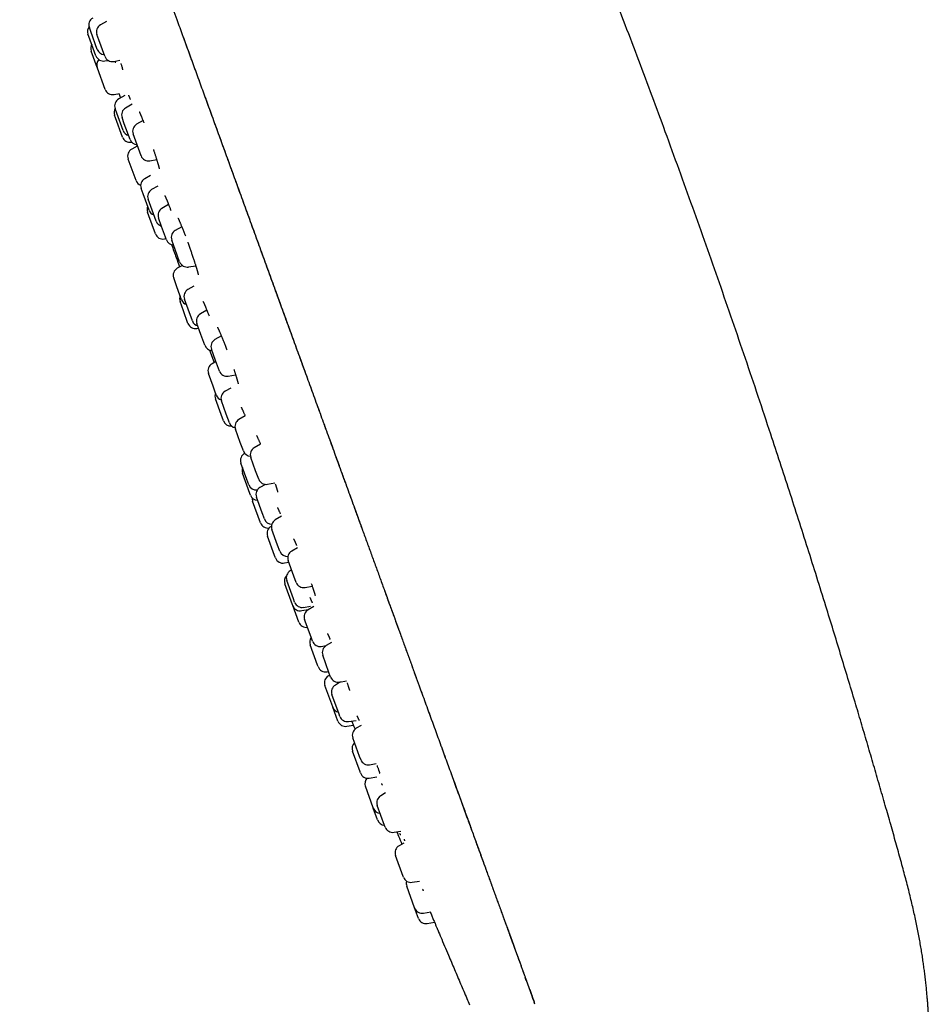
# Model space of a CAD drawing. Header units: millimetres. Extents: x 8 to 571, y 12 to 813.
# Tile 315 of 369: x 75 to 132, y 714 to 776. Entities that reach past the tile are written whole.
import ezdxf

# ---------------------------------------------------------------- set-up
doc = ezdxf.new("R2010")
doc.units = ezdxf.units.MM

msp = doc.modelspace()

# ---------------------------------------------------------------- linework, layer by layer
at = {"color": 7, "linetype": 'Continuous', "lineweight": 30}
for p, q in [((80.209, 776.362), (79.822, 776.138)), ((79.094, 775.41), (79.038, 775.564)), ((79.538, 774.191), (79.094, 775.41)), ((79.217, 775.716), (79.123, 775.974)), ((79.622, 774.601), (79.217, 775.716)), ((79.727, 775.191), (79.602, 775.534)), ((80.102, 774.162), (79.727, 775.191)), ((79.615, 773.453), (79.235, 774.496)), ((80.101, 773.871), (80.305, 773.909)), ((80.658, 773.84), (81.053, 773.91)), ((79.63, 773.412), (79.615, 773.453)), ((80.114, 772.081), (79.63, 773.412)), ((80.681, 771.761), (81.03, 771.83)), ((81.36, 771.694), (80.972, 771.476)), ((80.99, 771.822), (81.086, 771.54)), ((81.815, 771.157), (81.398, 770.908)), ((80.766, 770.29), (80.707, 770.451)), ((80.852, 770.579), (80.747, 770.869)), ((81.246, 769.496), (80.852, 770.579)), ((81.207, 769.078), (80.766, 770.29)), ((81.326, 769.92), (81.185, 770.308)), ((81.685, 768.935), (81.326, 769.92)), ((82.503, 770.115), (82.099, 769.882)), ((82.047, 768.816), (81.879, 769.278)), ((81.774, 768.759), (81.792, 768.762)), ((82.379, 767.905), (82.047, 768.816)), ((82.094, 768.612), (82.131, 768.505)), ((82.144, 768.513), (81.794, 768.319)), ((81.577, 767.683), (81.566, 767.71)), ((82.066, 766.338), (81.577, 767.683)), ((82.936, 767.584), (83.364, 767.659)), ((82.978, 766.662), (82.61, 766.46)), ((82.506, 765.508), (82.382, 765.851)), ((82.881, 764.478), (82.506, 765.508)), ((83.431, 765.988), (83.048, 765.773)), ((82.989, 764.709), (82.822, 765.166)), ((82.872, 764.124), (82.785, 764.361)), ((83.322, 763.793), (82.989, 764.709)), ((84.112, 764.84), (83.697, 764.592)), ((83.285, 762.988), (82.872, 764.124)), ((83.678, 763.458), (83.484, 763.992)), ((83.983, 762.619), (83.678, 763.458)), ((84.945, 763.437), (84.532, 763.198)), ((83.851, 762.669), (83.958, 762.69)), ((84.526, 762.005), (84.312, 762.594)), ((84.812, 761.221), (84.526, 762.005)), ((84.982, 760.992), (84.664, 760.817)), ((85.368, 760.9), (85.823, 760.98)), ((84.642, 759.641), (84.435, 760.208)), ((84.935, 758.836), (84.642, 759.641)), ((85.71, 759.694), (85.337, 759.484)), ((85.051, 758.137), (84.836, 758.726)), ((85.344, 758.237), (85.111, 758.877)), ((85.336, 757.353), (85.051, 758.137)), ((85.611, 757.504), (85.344, 758.237)), ((86.523, 758.185), (86.118, 757.943)), ((85.902, 757.034), (86.009, 757.054)), ((86.154, 756.656), (85.904, 757.343)), ((86.404, 755.97), (86.154, 756.656)), ((87.439, 756.563), (87.032, 756.328)), ((86.699, 755.673), (86.986, 754.887)), ((87.074, 755.005), (86.812, 755.724)), ((87.312, 754.351), (87.074, 755.005)), ((87.095, 754.947), (86.85, 754.813)), ((86.914, 753.398), (86.621, 754.203)), ((87.869, 754.03), (88.337, 754.112)), ((87.121, 752.831), (86.914, 753.398)), ((88.033, 753.279), (87.669, 753.076)), ((87.422, 751.623), (87.068, 752.594)), ((87.745, 751.643), (87.444, 752.469)), ((87.568, 751.221), (87.422, 751.623)), ((87.944, 751.096), (87.745, 751.643)), ((88.932, 751.529), (88.538, 751.294)), ((88.63, 749.854), (88.324, 750.693)), ((88.824, 749.32), (88.63, 749.854)), ((89.901, 749.746), (89.51, 749.52)), ((88.909, 749.173), (88.904, 749.17)), ((89.599, 748.068), (89.29, 748.916)), ((94.657, 748.938), (94.852, 748.402)), ((89.049, 747.531), (88.675, 748.561)), ((89.232, 746.648), (88.772, 747.912)), ((89.174, 747.188), (89.049, 747.531)), ((89.79, 747.543), (89.599, 748.068)), ((90.216, 747.216), (89.872, 747.023)), ((90.347, 747.222), (90.814, 747.304)), ((89.272, 746.54), (89.232, 746.648)), ((90.012, 745.414), (89.647, 746.416)), ((95.51, 746.593), (95.65, 746.208)), ((89.907, 744.794), (89.408, 746.167)), ((90.146, 745.043), (90.012, 745.414)), ((91.217, 745.205), (90.837, 744.978)), ((90.594, 744.579), (90.578, 744.57)), ((90.79, 742.748), (90.349, 743.961)), ((90.981, 743.393), (90.623, 744.377)), ((91.123, 743.004), (90.981, 743.393)), ((92.238, 743.23), (91.876, 743.02)), ((90.849, 742.588), (90.79, 742.748)), ((91.415, 742.268), (91.69, 742.323)), ((92.01, 741.445), (91.656, 742.416)), ((91.871, 741.826), (91.782, 741.776)), ((92.156, 741.044), (92.01, 741.445)), ((91.926, 739.627), (91.442, 740.958)), ((91.977, 740.014), (91.557, 741.169)), ((92.712, 740.722), (93.162, 740.801)), ((91.941, 739.585), (91.926, 739.627)), ((92.321, 738.543), (91.941, 739.585)), ((92.056, 739.796), (91.977, 740.014)), ((92.619, 739.475), (93.057, 739.558)), ((93.262, 739.529), (92.899, 739.312)), ((92.508, 739.266), (92.913, 739.346)), ((92.874, 739.338), (92.888, 739.303)), ((93.091, 737.597), (92.685, 738.711)), ((93.496, 735.842), (93.032, 737.115)), ((93.185, 737.339), (93.091, 737.597)), ((93.734, 737.016), (94.049, 737.067)), ((94.376, 737.256), (94.044, 737.064)), ((94.219, 735.375), (93.824, 736.46)), ((93.532, 735.742), (93.496, 735.842)), ((94.095, 735.422), (94.195, 735.441)), ((94.278, 735.213), (94.189, 735.163)), ((94.324, 735.087), (94.219, 735.375)), ((94.454, 733.208), (93.964, 734.556)), ((94.953, 734.779), (94.621, 734.58)), ((94.88, 734.766), (95.313, 734.842)), ((94.853, 732.757), (94.407, 733.98)), ((99.992, 734.279), (100.06, 734.093)), ((94.463, 733.183), (94.454, 733.208)), ((94.782, 732.308), (94.463, 733.183)), ((94.907, 732.607), (94.853, 732.757)), ((95.345, 731.988), (95.755, 732.066)), ((95.456, 732.284), (95.932, 732.361)), ((96.248, 732.046), (95.936, 731.866)), ((96.147, 730.079), (95.716, 731.262)), ((96.178, 729.115), (95.703, 730.42)), ((96.216, 729.889), (96.147, 730.079)), ((96.772, 729.568), (97.198, 729.643)), ((96.203, 729.047), (96.178, 729.115)), ((96.752, 728.724), (97.227, 728.801)), ((97.001, 726.854), (96.508, 728.21)), ((97.786, 727.789), (97.483, 727.614)), ((97.007, 726.837), (97.001, 726.854)), ((97.28, 726.088), (97.007, 726.837)), ((97.723, 725.746), (97.263, 727.01)), ((97.763, 725.637), (97.723, 725.746)), ((98.32, 725.316), (98.752, 725.392)), ((98.931, 724.637), (98.63, 724.463)), ((98.892, 722.535), (98.41, 723.859)), ((98.91, 722.486), (98.892, 722.535)), ((99.467, 722.164), (99.915, 722.243)), ((99.611, 720.561), (99.116, 721.921)), ((99.615, 720.548), (99.611, 720.561)), ((99.853, 719.894), (99.615, 720.548)), ((100.172, 720.227), (100.632, 720.308)), ((100.41, 719.573), (100.865, 719.653)), ((107.013, 714.989), (106.99, 715.053))]:
    msp.add_line(p, q, dxfattribs=at)
for centre, start, end in [((79.508, 775.735), 143.55674, 200), ((79.593, 776.145), 120.84432, 200), ((80.072, 775.705), 120, 200), ((79.705, 774.667), 149.79182, 200), ((80.008, 774.362), 200, 280.72539), ((80.092, 774.772), 200, 266.42182), ((80.084, 773.624), 138.10525, 200), ((80.572, 774.333), 200, 280), ((80.584, 772.252), 200, 281.18381), ((81.217, 771.04), 119.27461, 200), ((81.177, 770.622), 149.78846, 200), ((81.655, 770.479), 120.84432, 200), ((82.349, 769.449), 120, 200), ((81.716, 769.667), 200, 255.9442), ((81.677, 769.249), 200, 281.18381), ((82.155, 769.106), 200, 266.42182), ((82.036, 767.881), 118.98141, 200), ((82.849, 768.076), 200, 280), ((82.536, 766.509), 200, 248.39921), ((82.851, 766.022), 118.81619, 200), ((83.292, 765.337), 119.27461, 200), ((83.255, 764.532), 157.73142, 200), ((83.351, 764.649), 200, 250.20818), ((83.954, 764.163), 120.84432, 200), ((83.792, 763.964), 200, 255.9442), ((84.782, 762.765), 120, 200), ((83.755, 763.159), 200, 281.01859), ((84.453, 762.79), 200, 266.42182), ((85.281, 761.392), 200, 280), ((84.905, 760.379), 118.81619, 200), ((85.581, 759.048), 119.27461, 200), ((85.306, 758.897), 157.73142, 200), ((85.405, 759.007), 200, 250.20818), ((86.081, 757.675), 200, 255.9442), ((86.374, 757.514), 120.84432, 200), ((85.806, 757.524), 200, 281.01859), ((87.282, 755.895), 120, 200), ((86.874, 756.141), 200, 266.42182), ((87.091, 754.374), 118.81619, 200), ((87.782, 754.522), 200, 280), ((87.538, 752.765), 157.73142, 200), ((87.59, 753.002), 200, 250.80414), ((87.914, 752.64), 119.27461, 200), ((88.794, 750.864), 120.84432, 200), ((88.038, 751.392), 200, 274.8498), ((88.413, 751.267), 200, 257.04127), ((89.76, 749.087), 120, 200), ((89.145, 748.732), 118.81619, 200), ((89.294, 749.491), 200, 267.19927), ((89.242, 748.083), 157.73142, 200), ((90.26, 747.714), 200, 280), ((89.644, 747.359), 200, 276.27335), ((90.117, 746.587), 119.27461, 200), ((89.742, 746.711), 200, 267.66632), ((89.877, 746.338), 176.6446, 200), ((90.616, 745.214), 200, 270.57253), ((90.377, 744.965), 200, 278.53769), ((90.819, 744.132), 118.81619, 200), ((91.093, 744.548), 120.84432, 200), ((91.318, 742.759), 200, 281.18381), ((91.593, 743.175), 200, 274.75634), ((92.126, 742.587), 120, 200), ((91.912, 741.129), 137.45508, 200), ((92.027, 741.34), 119.27461, 200), ((92.626, 741.215), 200, 280), ((92.411, 739.756), 200, 281.18381), ((92.526, 739.967), 200, 280.72539), ((93.155, 738.882), 120.84432, 200), ((92.791, 738.714), 200, 278.46304), ((93.502, 737.286), 144.0558, 200), ((93.655, 737.51), 200, 279.15568), ((94.294, 736.631), 120, 200), ((94.002, 735.913), 200, 280.72539), ((94.433, 734.727), 119.27461, 200), ((94.793, 735.258), 200, 280), ((94.877, 734.151), 120.84432, 200), ((94.933, 733.354), 200, 255.9442), ((95.252, 732.479), 200, 280.72539), ((95.377, 732.778), 200, 279.15568), ((96.186, 731.433), 120, 200), ((96.173, 730.591), 133.57818, 200), ((96.685, 730.06), 200, 280), ((96.673, 729.218), 200, 279.15568), ((96.977, 728.381), 137.00117, 200), ((97.733, 727.181), 120, 200), ((97.477, 727.008), 200, 266.42182), ((97.75, 726.259), 200, 266.42182), ((98.233, 725.808), 200, 280), ((98.88, 724.03), 120, 200), ((99.38, 722.657), 200, 280), ((99.586, 722.092), 163.0449, 200), ((100.085, 720.719), 200, 280), ((100.323, 720.065), 200, 280)]:
    msp.add_arc(centre, 0.5, start, end, dxfattribs=at)
for points, knots in [([(129.394, 726.535), (129.334, 726.745), (129.153, 727.379), (128.848, 728.435), (128.48, 729.703), (128.11, 730.967), (127.737, 732.233), (127.336, 733.579), (126.907, 735.007), (126.449, 736.519), (125.984, 738.037), (125.484, 739.657), (124.948, 741.374), (124.377, 743.187), (123.8, 744.994), (123.221, 746.795), (122.637, 748.587), (121.983, 750.574), (121.256, 752.758), (120.452, 755.139), (119.637, 757.518), (118.812, 759.898), (117.977, 762.277), (117.13, 764.655), (116.274, 767.031), (115.421, 769.365), (114.574, 771.654), (113.733, 773.9), (112.885, 776.14), (112.029, 778.374), (111.165, 780.601), (110.356, 782.665), (109.602, 784.569), (108.904, 786.315), (108.199, 788.063), (107.486, 789.815), (106.765, 791.57), (106.099, 793.179), (105.488, 794.642), (104.937, 795.955), (104.384, 797.263), (103.83, 798.565), (103.275, 799.859), (102.721, 801.144), (102.167, 802.421), (101.634, 803.642), (101.12, 804.81), (100.626, 805.928), (100.128, 807.05), (99.661, 808.097), (99.225, 809.069), (98.821, 809.968), (98.49, 810.701), (98.293, 811.136), (98.233, 811.268)], [0, 0, 0, 0, 0.007256, 0.021905, 0.036495, 0.051065, 0.065654, 0.0803, 0.097676, 0.115168, 0.132749, 0.150392, 0.171437, 0.192486, 0.213492, 0.234418, 0.255272, 0.276072, 0.303879, 0.331673, 0.359499, 0.387373, 0.415286, 0.443226, 0.47118, 0.499137, 0.525696, 0.552237, 0.578748, 0.60522, 0.631648, 0.658059, 0.678826, 0.699627, 0.720481, 0.741408, 0.762415, 0.783464, 0.799251, 0.815016, 0.830741, 0.846406, 0.861991, 0.877477, 0.892871, 0.908213, 0.921707, 0.935225, 0.9488, 0.96246, 0.973274, 0.984173, 0.995175, 1, 1, 1, 1]), ([(74.735, 803.671), (74.735, 803.671), (74.735, 803.673), (74.737, 803.666), (74.743, 803.65), (74.753, 803.621), (74.768, 803.581), (74.787, 803.529), (74.81, 803.466), (74.837, 803.393), (74.868, 803.307), (74.903, 803.21), (74.943, 803.1), (74.988, 802.978), (75.037, 802.843), (75.09, 802.695), (75.149, 802.536), (75.211, 802.363), (75.271, 802.2), (75.326, 802.049), (75.374, 801.915), (75.427, 801.772), (75.483, 801.618), (75.543, 801.453), (75.606, 801.279), (75.672, 801.098), (75.74, 800.91), (75.813, 800.71), (75.89, 800.498), (75.967, 800.286), (76.044, 800.076), (76.119, 799.869), (76.197, 799.654), (76.28, 799.428), (76.365, 799.193), (76.453, 798.952), (76.542, 798.706), (76.634, 798.455), (76.728, 798.196), (76.826, 797.927), (76.926, 797.652), (77.028, 797.373), (77.131, 797.088), (77.238, 796.795), (77.348, 796.493), (77.461, 796.183), (77.574, 795.87), (77.689, 795.556), (77.804, 795.241), (77.921, 794.918), (78.041, 794.588), (78.164, 794.251), (78.289, 793.906), (78.417, 793.555), (78.548, 793.196), (78.681, 792.831), (78.815, 792.462), (78.951, 792.089), (79.088, 791.713), (79.227, 791.33), (79.374, 790.925), (79.531, 790.496), (79.696, 790.043), (79.863, 789.583), (80.032, 789.117), (80.204, 788.646), (80.378, 788.169), (80.553, 787.687), (80.733, 787.192), (80.918, 786.685), (81.107, 786.164), (81.298, 785.64), (81.491, 785.111), (81.684, 784.578), (81.886, 784.026), (82.094, 783.453), (82.31, 782.861), (82.527, 782.265), (82.745, 781.665), (82.964, 781.064), (83.184, 780.459), (83.412, 779.832), (83.648, 779.183), (83.893, 778.511), (84.138, 777.837), (84.384, 777.161), (84.671, 776.374), (84.998, 775.475), (85.365, 774.465), (85.734, 773.453), (86.103, 772.439), (86.472, 771.423), (86.853, 770.377), (87.246, 769.299), (87.649, 768.19), (88.053, 767.08), (88.458, 765.969), (88.86, 764.864), (89.26, 763.764), (89.658, 762.671), (90.056, 761.577), (90.457, 760.475), (90.861, 759.366), (91.267, 758.249), (91.674, 757.133), (92.08, 756.016), (92.487, 754.9), (92.893, 753.784), (93.299, 752.668), (93.704, 751.554), (94.11, 750.44), (94.515, 749.327), (94.92, 748.215), (95.324, 747.104), (95.728, 745.994), (96.089, 745.001), (96.408, 744.125), (96.685, 743.365), (96.961, 742.606), (97.237, 741.848), (97.513, 741.091), (97.788, 740.335), (98.063, 739.579), (98.33, 738.845), (98.59, 738.131), (98.842, 737.437), (99.094, 736.747), (99.344, 736.059), (99.593, 735.374), (99.841, 734.693), (100.07, 734.065), (100.28, 733.488), (100.471, 732.962), (100.661, 732.44), (100.85, 731.921), (101.038, 731.405), (101.224, 730.893), (101.409, 730.385), (101.592, 729.882), (101.773, 729.384), (101.953, 728.891), (102.13, 728.404), (102.305, 727.922), (102.479, 727.447), (102.645, 726.99), (102.804, 726.552), (102.957, 726.133), (103.107, 725.72), (103.256, 725.312), (103.402, 724.911), (103.549, 724.505), (103.699, 724.094), (103.849, 723.681), (103.997, 723.276), (104.141, 722.88), (104.28, 722.496), (104.416, 722.124), (104.548, 721.762), (104.676, 721.41), (104.801, 721.065), (104.925, 720.727), (105.045, 720.396), (105.162, 720.075), (105.275, 719.763), (105.385, 719.462), (105.491, 719.17), (105.594, 718.888), (105.693, 718.616), (105.788, 718.354), (105.88, 718.101), (105.968, 717.859), (106.053, 717.627), (106.134, 717.404), (106.214, 717.183), (106.294, 716.965), (106.372, 716.75), (106.446, 716.547), (106.517, 716.353), (106.561, 716.231), (106.583, 716.171)], [0, 0, 0, 0, 0.000001, 0.008782, 0.017563, 0.026344, 0.035124, 0.043904, 0.052527, 0.06115, 0.069774, 0.078397, 0.087199, 0.096001, 0.104803, 0.113602, 0.122401, 0.1312, 0.139999, 0.145748, 0.151497, 0.157247, 0.162997, 0.168746, 0.174495, 0.179915, 0.185335, 0.190756, 0.196177, 0.201598, 0.206115, 0.210633, 0.21515, 0.219668, 0.224187, 0.228705, 0.232964, 0.237223, 0.241481, 0.245739, 0.249997, 0.254094, 0.258192, 0.26229, 0.266388, 0.270486, 0.274584, 0.278449, 0.282313, 0.286177, 0.290041, 0.293905, 0.29777, 0.301635, 0.305498, 0.309361, 0.313223, 0.317016, 0.320809, 0.324602, 0.328396, 0.332708, 0.33702, 0.341332, 0.345645, 0.349959, 0.354272, 0.358586, 0.3629, 0.367418, 0.371935, 0.376451, 0.380967, 0.385483, 0.389999, 0.394926, 0.399854, 0.404783, 0.409711, 0.414639, 0.419567, 0.424494, 0.429915, 0.435336, 0.440757, 0.446178, 0.451599, 0.459666, 0.467731, 0.475797, 0.483864, 0.491931, 0.499998, 0.508779, 0.51756, 0.52634, 0.535121, 0.543901, 0.552525, 0.56115, 0.569774, 0.578398, 0.587198, 0.595998, 0.604798, 0.613598, 0.622399, 0.631199, 0.639999, 0.648799, 0.657598, 0.666397, 0.675197, 0.683999, 0.692801, 0.701601, 0.70765, 0.713699, 0.719749, 0.725799, 0.731849, 0.737897, 0.743944, 0.749992, 0.755593, 0.761195, 0.766798, 0.7724, 0.778001, 0.783601, 0.7892, 0.793598, 0.797997, 0.802395, 0.806794, 0.811194, 0.815596, 0.82, 0.824402, 0.828802, 0.833202, 0.837601, 0.841999, 0.846398, 0.850797, 0.854831, 0.858865, 0.862898, 0.866932, 0.870965, 0.874998, 0.879388, 0.883779, 0.88817, 0.892562, 0.896953, 0.901265, 0.905576, 0.909887, 0.914197, 0.918596, 0.922996, 0.927396, 0.931796, 0.936197, 0.940598, 0.945, 0.949401, 0.953802, 0.958202, 0.962601, 0.966999, 0.971398, 0.975797, 0.980638, 0.985479, 0.99032, 0.995161, 1, 1, 1, 1]), ([(84.928, 775.667), (84.944, 775.623), (85.041, 775.357), (85.262, 774.749), (85.591, 773.845), (85.963, 772.822), (86.336, 771.797), (86.709, 770.772), (87.08, 769.753), (87.449, 768.74), (87.816, 767.733), (88.182, 766.726), (88.571, 765.656), (88.984, 764.522), (89.42, 763.324), (89.856, 762.126), (90.292, 760.928), (90.728, 759.73), (91.151, 758.569), (91.56, 757.445), (91.956, 756.358), (92.351, 755.272), (92.747, 754.185), (93.02, 753.434), (93.162, 753.045), (93.171, 753.019)], [0, 0, 0, 0, 0.005927, 0.035708, 0.081202, 0.126695, 0.172173, 0.217623, 0.263031, 0.307575, 0.352052, 0.396476, 0.440867, 0.493676, 0.54645, 0.599196, 0.651923, 0.704637, 0.757344, 0.805155, 0.852971, 0.900796, 0.948637, 0.996498, 1, 1, 1, 1]), ([(80.735, 773.854), (80.736, 773.847), (80.74, 773.831), (80.746, 773.809), (80.752, 773.786), (80.756, 773.769), (80.758, 773.758), (80.759, 773.754), (80.76, 773.754), (80.76, 773.754)], [0, 0, 0, 0, 0.107516, 0.265335, 0.437346, 0.596032, 0.769996, 0.958945, 1, 1, 1, 1]), ([(81.112, 773.712), (81.114, 773.708), (81.124, 773.674), (81.139, 773.621), (81.158, 773.553), (81.174, 773.496), (81.188, 773.443), (81.198, 773.401), (81.206, 773.369), (81.212, 773.344), (81.215, 773.327), (81.218, 773.313), (81.218, 773.312), (81.218, 773.311)], [0, 0, 0, 0, 0.018396, 0.149826, 0.251461, 0.357246, 0.46822, 0.584539, 0.668334, 0.758676, 0.855441, 0.932038, 1, 1, 1, 1]), ([(81.583, 771.723), (81.583, 771.723), (81.582, 771.724), (81.585, 771.72), (81.588, 771.714), (81.591, 771.706), (81.595, 771.698), (81.6, 771.689), (81.605, 771.678), (81.611, 771.665), (81.62, 771.644), (81.635, 771.61), (81.656, 771.559), (81.681, 771.5), (81.699, 771.456), (81.707, 771.435)], [0, 0, 0, 0, 0.010666, 0.0847, 0.153863, 0.215094, 0.268305, 0.313478, 0.362566, 0.411925, 0.463445, 0.588527, 0.724678, 0.867098, 1, 1, 1, 1]), ([(82.265, 770.673), (82.265, 770.672), (82.265, 770.672), (82.27, 770.663), (82.276, 770.651), (82.285, 770.633), (82.298, 770.607), (82.312, 770.575), (82.329, 770.539), (82.346, 770.5), (82.363, 770.459), (82.381, 770.417), (82.401, 770.37), (82.423, 770.317), (82.447, 770.256), (82.474, 770.189), (82.504, 770.113), (82.533, 770.041), (82.551, 769.993), (82.558, 769.976)], [0, 0, 0, 0, 0.0369191, 0.0824149, 0.1260851, 0.1881457, 0.2487529, 0.3127112, 0.3775798, 0.4379419, 0.4939663, 0.5491171, 0.6042987, 0.6673931, 0.7310613, 0.7995034, 0.8736081, 0.953397, 1, 1, 1, 1]), ([(83.161, 768.29), (83.164, 768.281), (83.176, 768.247), (83.195, 768.187), (83.221, 768.109), (83.247, 768.029), (83.274, 767.946), (83.302, 767.86), (83.326, 767.782), (83.348, 767.714), (83.366, 767.654), (83.384, 767.595), (83.402, 767.536), (83.418, 767.481), (83.434, 767.428), (83.448, 767.38), (83.46, 767.337), (83.47, 767.302), (83.477, 767.275), (83.483, 767.254), (83.487, 767.237), (83.492, 767.22), (83.497, 767.2), (83.502, 767.179), (83.507, 767.159), (83.511, 767.142), (83.514, 767.127), (83.517, 767.113), (83.52, 767.101), (83.522, 767.089), (83.524, 767.08), (83.525, 767.074), (83.525, 767.073), (83.525, 767.073)], [0, 0, 0, 0, 0.01406, 0.054521, 0.095648, 0.139827, 0.187056, 0.237335, 0.290659, 0.3279, 0.366489, 0.406423, 0.447697, 0.489258, 0.527553, 0.56882, 0.604989, 0.636069, 0.662069, 0.682994, 0.69664, 0.714545, 0.736704, 0.763029, 0.78965, 0.814453, 0.837439, 0.859597, 0.885741, 0.916489, 0.949528, 0.977628, 1, 1, 1, 1]), ([(83.877, 765.393), (83.876, 765.393), (83.876, 765.394), (83.879, 765.388), (83.886, 765.374), (83.897, 765.354), (83.91, 765.326), (83.923, 765.298), (83.934, 765.272), (83.946, 765.246), (83.956, 765.221), (83.966, 765.197), (83.978, 765.171), (83.991, 765.139), (84.008, 765.098), (84.026, 765.053), (84.048, 765.001), (84.071, 764.942), (84.097, 764.877), (84.124, 764.807), (84.154, 764.731), (84.187, 764.646), (84.223, 764.552), (84.249, 764.484), (84.261, 764.45)], [0, 0, 0, 0, 0.010777, 0.055424, 0.099914, 0.16359, 0.223532, 0.265802, 0.304936, 0.340224, 0.371632, 0.39917, 0.425414, 0.461534, 0.503468, 0.547993, 0.591287, 0.645668, 0.697966, 0.749743, 0.805895, 0.86679, 0.932447, 1, 1, 1, 1]), ([(84.702, 763.983), (84.702, 763.983), (84.702, 763.982), (84.706, 763.976), (84.712, 763.966), (84.72, 763.951), (84.73, 763.931), (84.742, 763.908), (84.753, 763.884), (84.764, 763.861), (84.775, 763.838), (84.789, 763.806), (84.809, 763.761), (84.836, 763.701), (84.864, 763.633), (84.896, 763.557), (84.931, 763.473), (84.968, 763.38), (85.008, 763.279), (85.052, 763.168), (85.094, 763.058), (85.135, 762.952), (85.16, 762.886), (85.173, 762.852)], [0, 0, 0, 0, 0.022986, 0.050521, 0.081243, 0.115189, 0.159864, 0.199244, 0.233279, 0.261929, 0.288032, 0.314702, 0.369672, 0.42665, 0.485655, 0.546713, 0.609861, 0.67534, 0.743262, 0.813648, 0.886526, 0.94285, 1, 1, 1, 1]), ([(85.317, 762.465), (85.325, 762.443), (85.347, 762.381), (85.385, 762.276), (85.429, 762.154), (85.471, 762.034), (85.511, 761.92), (85.549, 761.811), (85.588, 761.697), (85.627, 761.581), (85.667, 761.464), (85.7, 761.363), (85.729, 761.276), (85.754, 761.199), (85.777, 761.125), (85.799, 761.057), (85.819, 760.995), (85.836, 760.939), (85.851, 760.889), (85.863, 760.849), (85.872, 760.819), (85.88, 760.794), (85.888, 760.766), (85.898, 760.733), (85.908, 760.696), (85.92, 760.656), (85.932, 760.613), (85.943, 760.571), (85.953, 760.534), (85.96, 760.503), (85.966, 760.479), (85.97, 760.46), (85.974, 760.444), (85.976, 760.431), (85.979, 760.418), (85.981, 760.408), (85.982, 760.402), (85.982, 760.402), (85.982, 760.401)], [0, 0, 0, 0, 0.023367, 0.066887, 0.110883, 0.153372, 0.194118, 0.233131, 0.270424, 0.31748, 0.361508, 0.402519, 0.434644, 0.464961, 0.495882, 0.527901, 0.55383, 0.580434, 0.605607, 0.627392, 0.639728, 0.652135, 0.667546, 0.686031, 0.707581, 0.732185, 0.759823, 0.791857, 0.820603, 0.846075, 0.868286, 0.887249, 0.903851, 0.921991, 0.942125, 0.963576, 0.984272, 1, 1, 1, 1]), ([(84.304, 762.315), (84.401, 762.04), (84.568, 761.567), (84.738, 761.095), (84.809, 760.897)], [0, 0, 0, 0, 0.581744, 1, 1, 1, 1]), ([(86.282, 758.735), (86.282, 758.735), (86.281, 758.736), (86.284, 758.731), (86.289, 758.722), (86.297, 758.707), (86.306, 758.689), (86.315, 758.67), (86.325, 758.649), (86.336, 758.625), (86.349, 758.597), (86.362, 758.567), (86.375, 758.538), (86.386, 758.512), (86.395, 758.492), (86.402, 758.476), (86.408, 758.462), (86.414, 758.448), (86.421, 758.433), (86.428, 758.416), (86.436, 758.397), (86.448, 758.366), (86.467, 758.322), (86.493, 758.26), (86.521, 758.189), (86.554, 758.108), (86.59, 758.016), (86.627, 757.924), (86.652, 757.86), (86.663, 757.831)], [0, 0, 0, 0, 0.013908, 0.0576555, 0.101203, 0.1446113, 0.1903644, 0.2252507, 0.2619794, 0.3005555, 0.3409847, 0.3823519, 0.4188118, 0.4493129, 0.4710952, 0.4882835, 0.5014961, 0.5151745, 0.5301859, 0.5465325, 0.5642144, 0.583208, 0.630707, 0.6831669, 0.740576, 0.8029344, 0.8702495, 0.9425357, 1, 1, 1, 1]), ([(87.19, 757.107), (87.19, 757.107), (87.19, 757.108), (87.192, 757.105), (87.195, 757.099), (87.202, 757.088), (87.212, 757.07), (87.223, 757.047), (87.236, 757.022), (87.251, 756.991), (87.268, 756.956), (87.287, 756.915), (87.307, 756.872), (87.329, 756.822), (87.354, 756.764), (87.383, 756.696), (87.416, 756.62), (87.452, 756.533), (87.492, 756.435), (87.533, 756.334), (87.573, 756.233), (87.612, 756.133), (87.654, 756.026), (87.698, 755.912), (87.743, 755.795), (87.773, 755.716), (87.788, 755.677)], [0, 0, 0, 0, 0.005503, 0.022809, 0.041222, 0.073802, 0.110247, 0.14765, 0.183583, 0.218025, 0.258951, 0.297904, 0.335599, 0.372039, 0.418661, 0.463949, 0.512618, 0.565339, 0.622119, 0.682975, 0.731309, 0.781959, 0.83494, 0.89027, 0.946632, 1, 1, 1, 1]), ([(88.225, 754.455), (88.232, 754.432), (88.249, 754.382), (88.274, 754.308), (88.299, 754.231), (88.323, 754.155), (88.346, 754.083), (88.365, 754.025), (88.378, 753.982), (88.387, 753.952), (88.397, 753.921), (88.407, 753.885), (88.419, 753.847), (88.431, 753.806), (88.444, 753.761), (88.456, 753.718), (88.466, 753.679), (88.475, 753.647), (88.481, 753.621), (88.486, 753.602), (88.489, 753.585), (88.493, 753.57), (88.496, 753.556), (88.498, 753.544), (88.499, 753.536), (88.499, 753.535), (88.499, 753.535)], [0, 0, 0, 0, 0.047119, 0.101904, 0.157244, 0.213185, 0.269779, 0.324591, 0.351511, 0.376206, 0.404768, 0.437982, 0.475834, 0.518304, 0.565373, 0.621619, 0.672203, 0.717036, 0.756141, 0.78954, 0.818241, 0.849976, 0.886358, 0.926303, 0.964873, 1, 1, 1, 1]), ([(88.685, 752.082), (88.685, 752.082), (88.685, 752.082), (88.69, 752.072), (88.7, 752.055), (88.713, 752.029), (88.729, 751.996), (88.748, 751.956), (88.77, 751.907), (88.797, 751.849), (88.827, 751.779), (88.859, 751.705), (88.891, 751.629), (88.913, 751.576), (88.924, 751.551)], [0, 0, 0, 0, 0.023442, 0.102568, 0.175971, 0.252651, 0.333778, 0.417027, 0.498873, 0.605758, 0.7101, 0.811915, 0.911228, 1, 1, 1, 1]), ([(93.506, 752.099), (93.517, 752.07), (93.565, 751.937), (93.613, 751.805), (93.651, 751.702)], [0, 0, 0, 0, 0.220204, 1, 1, 1, 1]), ([(93.89, 751.045), (93.897, 751.025), (93.951, 750.877), (94.004, 750.729), (94.051, 750.601)], [0, 0, 0, 0, 0.12988, 1, 1, 1, 1]), ([(89.647, 750.294), (89.647, 750.294), (89.647, 750.295), (89.65, 750.29), (89.654, 750.282), (89.664, 750.266), (89.678, 750.239), (89.695, 750.205), (89.717, 750.16), (89.743, 750.105), (89.774, 750.038), (89.806, 749.966), (89.84, 749.889), (89.868, 749.824), (89.885, 749.783), (89.89, 749.772)], [0, 0, 0, 0, 0.019328, 0.061948, 0.103116, 0.182208, 0.262529, 0.345159, 0.428879, 0.538814, 0.646769, 0.752759, 0.856803, 0.958934, 1, 1, 1, 1]), ([(94.274, 749.99), (94.277, 749.981), (94.336, 749.817), (94.396, 749.655), (94.452, 749.501)], [0, 0, 0, 0, 0.056088, 1, 1, 1, 1]), ([(94.986, 748.032), (95.001, 747.992), (95.089, 747.749), (95.178, 747.506), (95.251, 747.303)], [0, 0, 0, 0, 0.164613, 1, 1, 1, 1]), ([(90.836, 747.236), (90.842, 747.218), (90.853, 747.185), (90.867, 747.142), (90.879, 747.102), (90.891, 747.064), (90.903, 747.026), (90.914, 746.989), (90.924, 746.956), (90.932, 746.928), (90.938, 746.907), (90.943, 746.89), (90.947, 746.874), (90.952, 746.858), (90.956, 746.841), (90.961, 746.823), (90.966, 746.804), (90.971, 746.785), (90.975, 746.766), (90.979, 746.749), (90.982, 746.735), (90.983, 746.726), (90.983, 746.727), (90.983, 746.728)], [0, 0, 0, 0, 0.065934, 0.115597, 0.166177, 0.217693, 0.270148, 0.323425, 0.376056, 0.420326, 0.455113, 0.482466, 0.511852, 0.544457, 0.580268, 0.619272, 0.66157, 0.715448, 0.774181, 0.83771, 0.905965, 0.977997, 1, 1, 1, 1]), ([(90.967, 745.761), (90.967, 745.761), (90.968, 745.76), (90.971, 745.755), (90.975, 745.747), (90.98, 745.737), (90.987, 745.723), (90.995, 745.709), (91.003, 745.692), (91.012, 745.673), (91.023, 745.65), (91.037, 745.62), (91.054, 745.581), (91.076, 745.533), (91.1, 745.478), (91.125, 745.422), (91.142, 745.383), (91.149, 745.366)], [0, 0, 0, 0, 0.039483, 0.097921, 0.151296, 0.214505, 0.269102, 0.321512, 0.373596, 0.425351, 0.479048, 0.551784, 0.633712, 0.724818, 0.824563, 0.92411, 1, 1, 1, 1]), ([(95.707, 746.051), (95.73, 745.988), (95.878, 745.582), (96.086, 745.01), (96.271, 744.503), (96.332, 744.336)], [0, 0, 0, 0, 0.110514, 0.70801, 1, 1, 1, 1]), ([(91.982, 743.788), (91.982, 743.788), (91.981, 743.789), (91.984, 743.785), (91.987, 743.78), (91.991, 743.772), (91.997, 743.761), (92.005, 743.747), (92.014, 743.729), (92.023, 743.711), (92.031, 743.695), (92.038, 743.68), (92.044, 743.667), (92.051, 743.652), (92.06, 743.632), (92.072, 743.607), (92.086, 743.576), (92.103, 743.539), (92.122, 743.499), (92.145, 743.446), (92.163, 743.405), (92.175, 743.376), (92.176, 743.375)], [0, 0, 0, 0, 0.022388, 0.070449, 0.114, 0.157626, 0.205076, 0.261222, 0.326088, 0.379536, 0.425242, 0.462694, 0.491872, 0.523999, 0.564539, 0.614173, 0.672897, 0.740513, 0.810094, 0.878136, 0.993517, 1, 1, 1, 1]), ([(93.101, 740.979), (93.112, 740.948), (93.134, 740.883), (93.166, 740.791), (93.194, 740.706), (93.219, 740.632), (93.24, 740.569), (93.258, 740.514), (93.273, 740.466), (93.287, 740.422), (93.3, 740.379), (93.312, 740.338), (93.323, 740.299), (93.331, 740.27), (93.337, 740.248), (93.341, 740.232), (93.343, 740.221), (93.344, 740.216), (93.344, 740.215), (93.344, 740.215), (93.344, 740.215)], [0, 0, 0, 0, 0.075245, 0.158697, 0.235998, 0.30714, 0.372109, 0.430893, 0.484562, 0.539852, 0.597941, 0.658857, 0.722631, 0.78977, 0.836406, 0.884516, 0.933296, 0.962269, 0.991018, 1, 1, 1, 1]), ([(93.01, 740.093), (93.01, 740.093), (93.01, 740.093), (93.011, 740.092), (93.012, 740.09), (93.013, 740.087), (93.015, 740.083), (93.017, 740.08), (93.021, 740.072), (93.028, 740.059), (93.039, 740.036), (93.053, 740.006), (93.071, 739.968), (93.093, 739.92), (93.117, 739.867), (93.141, 739.814), (93.157, 739.775), (93.165, 739.758)], [0, 0, 0, 0, 0.035675, 0.073971, 0.113891, 0.144705, 0.166756, 0.186789, 0.207287, 0.2923, 0.374255, 0.457871, 0.578731, 0.692531, 0.799475, 0.909946, 1, 1, 1, 1]), ([(97.705, 740.561), (97.721, 740.519), (97.817, 740.254), (97.994, 739.767), (98.236, 739.103), (98.477, 738.44), (98.723, 737.764), (98.974, 737.075), (99.229, 736.374), (99.483, 735.676), (99.679, 735.138), (99.79, 734.834), (99.817, 734.76)], [0, 0, 0, 0, 0.021832, 0.1352615, 0.2487108, 0.3621874, 0.4756768, 0.5970092, 0.7183356, 0.839653, 0.9609641, 1, 1, 1, 1]), ([(94.117, 737.828), (94.117, 737.828), (94.117, 737.828), (94.121, 737.82), (94.127, 737.81), (94.135, 737.795), (94.144, 737.777), (94.154, 737.757), (94.166, 737.731), (94.18, 737.701), (94.196, 737.668), (94.212, 737.633), (94.229, 737.595), (94.248, 737.552), (94.27, 737.504), (94.285, 737.469), (94.293, 737.451)], [0, 0, 0, 0, 0.042181, 0.110012, 0.185879, 0.255627, 0.322202, 0.38958, 0.457616, 0.539016, 0.614622, 0.684426, 0.753777, 0.830396, 0.914355, 1, 1, 1, 1]), ([(95.358, 734.713), (95.359, 734.71), (95.37, 734.681), (95.386, 734.632), (95.408, 734.569), (95.426, 734.515), (95.442, 734.468), (95.454, 734.429), (95.465, 734.396), (95.474, 734.368), (95.482, 734.342), (95.49, 734.316), (95.497, 734.292), (95.503, 734.272), (95.507, 734.256), (95.509, 734.247), (95.51, 734.241), (95.51, 734.242), (95.51, 734.242)], [0, 0, 0, 0, 0.011945, 0.107401, 0.195978, 0.27767, 0.352465, 0.420351, 0.481315, 0.535345, 0.589714, 0.652518, 0.723761, 0.789179, 0.853379, 0.91384, 0.970552, 1, 1, 1, 1]), ([(100.256, 733.553), (100.279, 733.489), (100.368, 733.247), (100.52, 732.828), (100.649, 732.475), (100.713, 732.298)], [0, 0, 0, 0, 0.150463, 0.575304, 1, 1, 1, 1]), ([(95.654, 732.316), (95.657, 732.309), (95.675, 732.264), (95.706, 732.186), (95.748, 732.08), (95.789, 731.979), (95.826, 731.887), (95.847, 731.833), (95.857, 731.808)], [0, 0, 0, 0, 0.036133, 0.228651, 0.421242, 0.625062, 0.828211, 1, 1, 1, 1]), ([(95.983, 732.636), (95.983, 732.636), (95.982, 732.637), (95.986, 732.63), (95.993, 732.616), (96.002, 732.598), (96.012, 732.578), (96.023, 732.556), (96.035, 732.531), (96.049, 732.5), (96.067, 732.461), (96.088, 732.415), (96.104, 732.379), (96.112, 732.361)], [0, 0, 0, 0, 0.027323, 0.14706, 0.244194, 0.339242, 0.426229, 0.504951, 0.583147, 0.672862, 0.77418, 0.887027, 1, 1, 1, 1]), ([(101.296, 730.697), (101.297, 730.693), (101.324, 730.62), (101.35, 730.548), (101.374, 730.481)], [0, 0, 0, 0, 0.05706, 1, 1, 1, 1]), ([(101.49, 730.163), (101.49, 730.162), (101.515, 730.093), (101.54, 730.025), (101.564, 729.959)], [0, 0, 0, 0, 0.0111626, 1, 1, 1, 1]), ([(97.244, 729.517), (97.251, 729.499), (97.268, 729.451), (97.294, 729.38), (97.322, 729.302), (97.343, 729.24), (97.36, 729.191), (97.372, 729.155), (97.383, 729.124), (97.391, 729.098), (97.397, 729.078), (97.402, 729.062), (97.406, 729.049), (97.408, 729.04), (97.41, 729.034), (97.411, 729.029), (97.411, 729.03), (97.411, 729.031)], [0, 0, 0, 0, 0.067248, 0.175708, 0.289953, 0.409994, 0.484819, 0.558531, 0.627365, 0.691315, 0.750383, 0.795879, 0.838753, 0.885603, 0.937944, 0.995488, 1, 1, 1, 1]), ([(101.922, 728.975), (101.965, 728.859), (102.068, 728.574), (102.231, 728.127), (102.41, 727.635), (102.587, 727.149), (102.761, 726.67), (102.934, 726.197), (103.098, 725.744), (103.256, 725.31), (103.407, 724.896), (103.555, 724.489), (103.7, 724.09), (103.842, 723.7), (103.981, 723.32), (104.115, 722.951), (104.246, 722.592), (104.373, 722.242), (104.497, 721.9), (104.618, 721.568), (104.736, 721.244), (104.855, 720.919), (104.974, 720.592), (105.093, 720.265), (105.208, 719.948), (105.32, 719.641), (105.428, 719.344), (105.532, 719.058), (105.632, 718.782), (105.729, 718.517), (105.821, 718.264), (105.908, 718.024), (105.991, 717.795), (106.071, 717.578), (106.146, 717.371), (106.221, 717.163), (106.296, 716.958), (106.37, 716.755), (106.44, 716.562), (106.506, 716.381), (106.551, 716.258), (106.573, 716.197), (106.576, 716.191)], [0, 0, 0, 0, 0.0180727, 0.0442242, 0.070372, 0.0965286, 0.1227176, 0.1489878, 0.175323, 0.1995011, 0.2236971, 0.2478937, 0.2720744, 0.2962231, 0.3203243, 0.3441178, 0.3678639, 0.3915745, 0.4152614, 0.4389358, 0.4626086, 0.4862901, 0.5123617, 0.5384706, 0.5646541, 0.5909061, 0.617204, 0.6435245, 0.669844, 0.6961387, 0.7223842, 0.7485571, 0.7742096, 0.799832, 0.8254327, 0.8510194, 0.8800866, 0.9091536, 0.938228, 0.9673168, 0.9964255, 1, 1, 1, 1]), ([(97.517, 728.392), (97.517, 728.392), (97.517, 728.392), (97.521, 728.386), (97.527, 728.374), (97.536, 728.355), (97.55, 728.327), (97.563, 728.298), (97.573, 728.276), (97.576, 728.27)], [0, 0, 0, 0, 0.076747, 0.201525, 0.334876, 0.509332, 0.699565, 0.90522, 1, 1, 1, 1]), ([(132.05, 706.568), (132.053, 706.685), (132.057, 706.915), (132.065, 707.253), (132.071, 707.577), (132.077, 707.887), (132.082, 708.185), (132.086, 708.468), (132.09, 708.731), (132.093, 708.975), (132.095, 709.199), (132.096, 709.412), (132.097, 709.613), (132.098, 709.803), (132.098, 709.98), (132.097, 710.145), (132.097, 710.297), (132.096, 710.439), (132.095, 710.57), (132.094, 710.69), (132.093, 710.799), (132.091, 710.905), (132.09, 711.006), (132.088, 711.102), (132.087, 711.18), (132.086, 711.241), (132.085, 711.288), (132.085, 711.329), (132.084, 711.362), (132.083, 711.386), (132.083, 711.405), (132.083, 711.429), (132.082, 711.465), (132.081, 711.514), (132.079, 711.573), (132.078, 711.644), (132.076, 711.726), (132.073, 711.818), (132.071, 711.921), (132.067, 712.039), (132.063, 712.173), (132.058, 712.323), (132.052, 712.486), (132.046, 712.661), (132.038, 712.847), (132.029, 713.045), (132.019, 713.254), (132.007, 713.471), (131.994, 713.694), (131.98, 713.924), (131.964, 714.164), (131.946, 714.414), (131.926, 714.675), (131.901, 714.963), (131.873, 715.279), (131.838, 715.625), (131.799, 715.985), (131.757, 716.345), (131.711, 716.703), (131.662, 717.059), (131.609, 717.426), (131.55, 717.804), (131.485, 718.192), (131.414, 718.591), (131.336, 719), (131.252, 719.419), (131.162, 719.849), (131.065, 720.289), (130.961, 720.739), (130.851, 721.199), (130.734, 721.67), (130.61, 722.151), (130.481, 722.642), (130.344, 723.152), (130.199, 723.681), (130.047, 724.229), (129.89, 724.789), (129.729, 725.36), (129.563, 725.944), (129.451, 726.336), (129.394, 726.535)], [0, 0, 0, 0, 0.017335, 0.034005, 0.050009, 0.065345, 0.080012, 0.09401, 0.107339, 0.118968, 0.130034, 0.140537, 0.150477, 0.159856, 0.168672, 0.17672, 0.184236, 0.191221, 0.197674, 0.203596, 0.208989, 0.213942, 0.219226, 0.223975, 0.228191, 0.230744, 0.233051, 0.235114, 0.236789, 0.237906, 0.238681, 0.239572, 0.241547, 0.243961, 0.246815, 0.250362, 0.254414, 0.258971, 0.264035, 0.269604, 0.276417, 0.283861, 0.291921, 0.300554, 0.309757, 0.319531, 0.329875, 0.340791, 0.351643, 0.363005, 0.374879, 0.387262, 0.400157, 0.413561, 0.430014, 0.447174, 0.465043, 0.483618, 0.500799, 0.518542, 0.536846, 0.55571, 0.575133, 0.595116, 0.61566, 0.636766, 0.658435, 0.680669, 0.703469, 0.726836, 0.75077, 0.775272, 0.800341, 0.825975, 0.853436, 0.881514, 0.910208, 0.93952, 0.96945, 1, 1, 1, 1]), ([(129.394, 726.535), (129.394, 726.535), (129.394, 726.535), (129.394, 726.535), (129.394, 726.535)], [0, 0, 0, 0, 0.594969, 1, 1, 1, 1]), ([(98.488, 725.346), (98.493, 725.335), (98.505, 725.307), (98.52, 725.269), (98.534, 725.233), (98.546, 725.206), (98.55, 725.196), (98.552, 725.19)], [0, 0, 0, 0, 0.13107, 0.348025, 0.564482, 0.781586, 1, 1, 1, 1]), ([(98.664, 725.246), (98.663, 725.246), (98.663, 725.246), (98.666, 725.241), (98.673, 725.227), (98.684, 725.203), (98.698, 725.173), (98.71, 725.148), (98.714, 725.137)], [0, 0, 0, 0, 0.080101, 0.218081, 0.365166, 0.597514, 0.83612, 1, 1, 1, 1]), ([(98.552, 725.19), (98.554, 725.186), (98.557, 725.18), (98.556, 725.181), (98.556, 725.181)], [0, 0, 0, 0, 0.705612, 1, 1, 1, 1]), ([(98.556, 725.181), (98.573, 725.141), (98.657, 724.936), (98.742, 724.731), (98.81, 724.567)], [0, 0, 0, 0, 0.196971, 1, 1, 1, 1]), ([(98.946, 724.873), (98.949, 724.865), (98.955, 724.846), (98.963, 724.823), (98.97, 724.803), (98.974, 724.79), (98.977, 724.781), (98.978, 724.776), (98.979, 724.772), (98.979, 724.772), (98.979, 724.772)], [0, 0, 0, 0, 0.144961, 0.367016, 0.531167, 0.676302, 0.802423, 0.884554, 0.956024, 1, 1, 1, 1]), ([(100.117, 721.726), (100.123, 721.71), (100.134, 721.682), (100.144, 721.653), (100.152, 721.632), (100.155, 721.622), (100.155, 721.623), (100.155, 721.623)], [0, 0, 0, 0, 0.29604, 0.516218, 0.73111, 0.93628, 1, 1, 1, 1]), ([(100.592, 720.301), (100.602, 720.279), (100.628, 720.216), (100.67, 720.116), (100.719, 719.999), (100.766, 719.887), (100.812, 719.779), (100.856, 719.674), (100.898, 719.573), (100.938, 719.478), (100.976, 719.389), (101.01, 719.308), (101.04, 719.235), (101.066, 719.173), (101.089, 719.12), (101.107, 719.076), (101.122, 719.04), (101.133, 719.013), (101.138, 719.003), (101.14, 718.997)], [0, 0, 0, 0, 0.03139, 0.090364, 0.149555, 0.208837, 0.268068, 0.327107, 0.389684, 0.452491, 0.515365, 0.578133, 0.640668, 0.703354, 0.762617, 0.821887, 0.881021, 0.940331, 1, 1, 1, 1]), ([(101.07, 719.165), (101.073, 719.158), (101.084, 719.132), (101.099, 719.095), (101.116, 719.056), (101.129, 719.024), (101.134, 719.011), (101.137, 719.005)], [0, 0, 0, 0, 0.087233, 0.30057, 0.523726, 0.756819, 1, 1, 1, 1]), ([(101.123, 719.041), (101.126, 719.032), (101.134, 719.013), (101.14, 718.996), (101.143, 718.991), (101.144, 718.989)], [0, 0, 0, 0, 0.398141, 0.798281, 1, 1, 1, 1]), ([(101.14, 718.997), (101.142, 718.993), (101.144, 718.987), (101.144, 718.988), (101.144, 718.988)], [0, 0, 0, 0, 0.707229, 1, 1, 1, 1]), ([(101.144, 718.988), (101.182, 718.899), (101.38, 718.43), (101.706, 717.661), (102.124, 716.679), (102.512, 715.77), (102.83, 715.026), (103.02, 714.585), (103.078, 714.448)], [0, 0, 0, 0, 0.058849, 0.309486, 0.50788, 0.70789, 0.909815, 1, 1, 1, 1]), ([(107.194, 714.491), (107.167, 714.566), (107.102, 714.744), (107.014, 714.988), (106.924, 715.234), (106.84, 715.464), (106.757, 715.692), (106.673, 715.924), (106.613, 716.088), (106.583, 716.171)], [0, 0, 0, 0, 0.111852, 0.263638, 0.410665, 0.556375, 0.703492, 0.851742, 1, 1, 1, 1]), ([(106.583, 716.171), (106.606, 716.107), (106.653, 715.978), (106.717, 715.801), (106.778, 715.633), (106.818, 715.523), (106.838, 715.471), (106.839, 715.468)], [0, 0, 0, 0, 0.246305, 0.492615, 0.738965, 0.985375, 1, 1, 1, 1]), ([(106.836, 715.475), (106.836, 715.475), (106.852, 715.43), (106.882, 715.348), (106.926, 715.227), (106.968, 715.112), (107.016, 714.982), (107.067, 714.841), (107.115, 714.708), (107.142, 714.633), (107.153, 714.603)], [0, 0, 0, 0, 0.0011032, 0.1253669, 0.2496069, 0.3737756, 0.4978794, 0.6873082, 0.8766221, 1, 1, 1, 1]), ([(106.839, 715.468), (106.839, 715.468), (106.839, 715.468), (106.839, 715.467), (106.839, 715.467)], [0, 0, 0, 0, 0.781459, 1, 1, 1, 1])]:
    msp.add_open_spline(points, degree=3, knots=knots, dxfattribs=at)

doc.saveas('drawing.dxf')
